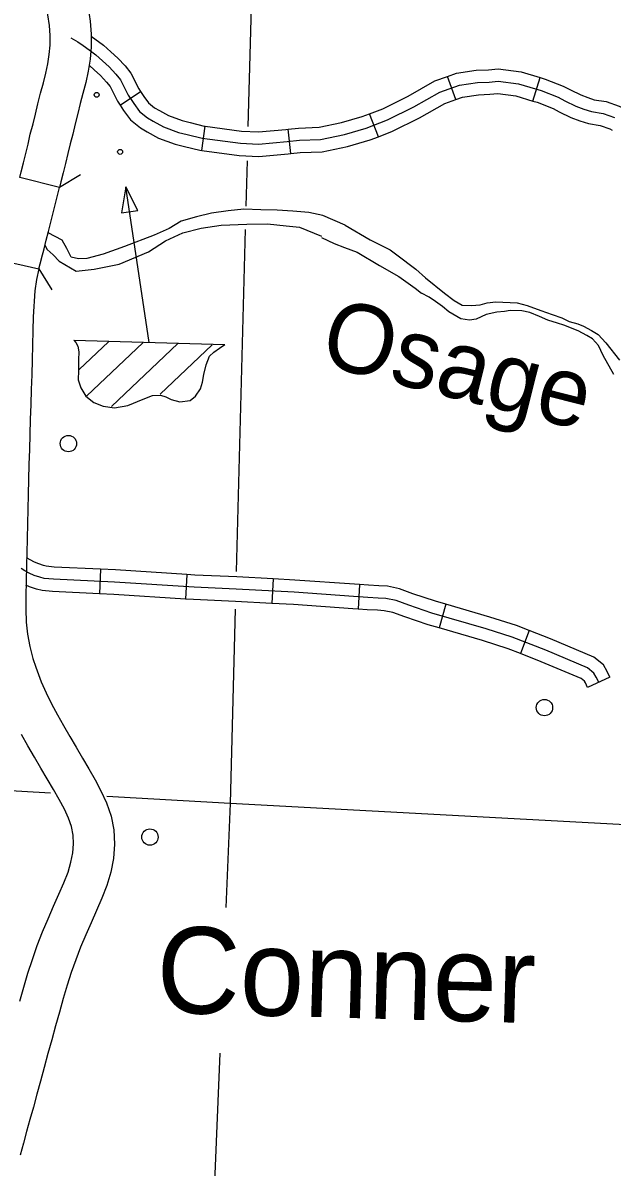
# Model space of a CAD drawing. Extents: x 653372 to 905732, y 627442 to 787275.
# Drawn here: x 885711 to 889295, y 695452 to 702409 of the extents above; entities that cross this region are included whole.
import ezdxf

# ---------------------------------------------------------------- set-up
doc = ezdxf.new("R2010")
doc.units = 0
for name, color, linetype in [('Level 11', 7, 'Continuous'), ('Level 25', 7, 'Continuous'), ('Level 32', 7, 'Continuous'), ('Level 35', 7, 'Continuous'), ('Level 37', 7, 'Continuous'), ('Level 5', 7, 'Continuous'), ('Level 56', 7, 'Continuous'), ('Level 57', 7, 'Continuous')]:
    doc.layers.add(name, color=color, linetype=linetype)

msp = doc.modelspace()

# ---------------------------------------------------------------- linework, layer by layer
at = {"layer": 'Level 11'}
for points in [[(886012.8, 702900.1), (886032.2, 702821.3), (886053.1, 702742.3), (886073.5, 702661.6), (886092.5, 702580.6), (886108.5, 702499.4), (886119.9, 702419.4), (886126.2, 702340.2), (886125.8, 702262.3), (886119.6, 702187.2), (886108.5, 702114.7), (886093.5, 702045.6), (886076.8, 701979.9), (886059.9, 701917.7), (886044.9, 701857), (886030.1, 701795.2), (886014.6, 701731), (885998.1, 701672.5), (885985.5, 701613.9), (885970.1, 701554), (885956.4, 701497.7), (885942.7, 701442.9), (885934, 701408.1)], [(885934, 701408.1), (885692.4, 701468), (885701.1, 701503), (885714.7, 701557.4), (885728.7, 701614.5), (885743.2, 701671), (885756.4, 701732.5), (885773.8, 701794.1), (885788.1, 701853.3), (885803, 701915.9), (885819, 701980.3), (885836.1, 702043.2), (885851.2, 702102.7), (885863.6, 702159.9), (885872.2, 702216.2), (885876.9, 702273.1), (885877.2, 702331.1), (885872.4, 702392.1), (885863, 702457.7), (885849.2, 702528.1), (885831.7, 702602.6), (885812.1, 702679.9), (885791, 702759.7), (885771.1, 702840.6)], [(885808.8, 700913.4), (885824, 700973.1), (885824.6, 700975.7), (885839.9, 701034), (885853.6, 701087.9), (885866.4, 701139.5), (885878.7, 701189.7), (885934, 701408.1)], [(885566.1, 700968.7), (885808.8, 700913.4), (885794.9, 700848), (885784.8, 700779.8), (885774.3, 700622), (885772.1, 700538), (885770.4, 700449.8), (885768.2, 700359.8), (885765.3, 700269.5), (885762.3, 700179.3), (885759.5, 700088.8), (885756.6, 699997.9), (885753.8, 699907), (885751.2, 699815.9), (885748.6, 699724.6), (885746.2, 699632.9), (885743.7, 699542), (885741.3, 699452), (885739, 699362.7), (885737, 699273.8), (885734.7, 699185.5), (885732.9, 699112.3), (885730.6, 699011.6), (885728.9, 698926.8), (885728.8, 698844.4), (885731.5, 698766), (885739.4, 698691.4), (885753.4, 698617.9), (885772.6, 698544.8), (885789.4, 698492), (885822.4, 698403.3), (885852.6, 698336.1), (885886, 698268.9), (885921.3, 698202.1), (885958.1, 698136.1), (885996.2, 698070.7), (886035.5, 698004.6), (886074.5, 697938.5), (886112.6, 697873.1), (886150.2, 697807.4), (886186.3, 697739.3), (886220.2, 697666.7), (886247.4, 697586.8), (886264.1, 697502.2), (886268.9, 697415.5), (886262.4, 697329.1), (886245.7, 697245), (886221.4, 697164.5), (886191.3, 697086.9), (886158.8, 697011.8), (886125.9, 696938), (886093.7, 696864), (886062.1, 696788.7), (886032.5, 696713), (886005.4, 696636.1), (885980.4, 696557.5), (885956.6, 696476.9), (885933.2, 696394.3), (885909.8, 696310.6), (885886.5, 696226.4), (885863.6, 696142.1), (885841, 696058.2), (885818.3, 695975.6), (885796.3, 695895.6), (885775.1, 695817.3), (885754.2, 695741.1), (885734.1, 695668.4), (885715.3, 695597.4), (885694.8, 695525.8)], [(885693.6, 696461.8), (885717.5, 696546.1), (885742.4, 696630.4), (885769.4, 696715.2), (885799.1, 696799.6), (885831.3, 696882.1), (885864.8, 696961.9), (885898.1, 697038.4), (885930.9, 697111.8), (885960.9, 697181.4), (885985.8, 697245.6), (886003.9, 697305.5), (886015.3, 697362.7), (886019.4, 697417.9), (886016.5, 697471.2), (886006.4, 697522.4), (885988.9, 697573.7), (885963.5, 697628.3), (885932.2, 697687.2), (885897, 697748.7), (885859.7, 697812.6), (885821.3, 697877.8), (885781.7, 697944.3), (885741.8, 698012.9), (885702.6, 698083.3)]]:
    msp.add_lwpolyline(points, dxfattribs=at)
at = {"layer": 'Level 32'}
for p, q in [((888344.5, 701942.6), (888294.6, 702083.4)), ((888813.8, 701933.2), (888856.5, 702076.3)), ((886302.3, 701908.8), (886427, 701991.1)), ((887873.3, 701716.5), (887819.8, 701855.9)), ((886800.6, 701632.7), (886820.5, 701780.7)), ((887341, 701614.3), (887325.4, 701762.8)), ((886183.6, 699086.8), (886176.5, 698937.6)), ((886709.5, 699054.9), (886700.1, 698905.8)), ((887233.8, 699028.2), (887225.9, 698879.1)), ((887759.2, 698993.4), (887749.6, 698844.4)), ((888283.9, 698873.7), (888242.2, 698730.3)), ((888791.4, 698713.6), (888737, 698574.6)), ((889281.2, 698431.1), (889145.7, 698368.2))]:
    msp.add_line(p, q, dxfattribs=at)
for points in [[(886002.9, 702318.1), (886045.9, 702293.4), (886078.2, 702270.1), (886113.7, 702244.5), (886155.5, 702214.5), (886196, 702178.1), (886235.4, 702140.8), (886276.8, 702097.1), (886305.6, 702062), (886352, 701969.2), (886385.6, 701918.1), (886420.1, 701870.4), (886469.5, 701831.4), (886504, 701810.2), (886567, 701776.4), (886658.3, 701743), (886711.4, 701730.3), (886800.8, 701708), (887034.2, 701676.6), (887145, 701670.3), (887318.1, 701686.9), (887393.1, 701694.8), (887521.9, 701699.6), (887667.7, 701729.3), (887799, 701768), (887929.9, 701818.2), (888088.7, 701897.7), (888246.9, 701987.2), (888367.4, 702030), (888476, 702046.2), (888547, 702048.7), (888601, 702053.4), (888725.4, 702037.4), (888863, 701996.5), (888966.7, 701956.5), (889007.2, 701935.3), (889074.1, 701902.5), (889122.9, 701884.1), (889168.7, 701868.9), (889240.8, 701857.6), (889309.4, 701832.5)], [(886126.1, 702327.5), (886202.3, 702272.8), (886246.6, 702233), (886288.2, 702193.6), (886332.8, 702146.6), (886368.7, 702102.8), (886416.8, 702006.6), (886427, 701991.1)], [(886116.1, 702149.5), (886145.4, 702123.3), (886182.6, 702087.9), (886220.7, 702047.7), (886242.5, 702021.1), (886287.2, 701931.8), (886302.3, 701908.8)], [(888294.6, 702083.4), (888349.2, 702102.8), (888469.1, 702120.6), (888542.4, 702123.3), (888602.6, 702128.4), (888740.9, 702110.7), (888856.5, 702076.3)], [(887819.8, 701855.9), (887899.8, 701886.6), (888053.6, 701963.6), (888215.8, 702055.4), (888294.6, 702083.4)], [(888856.5, 702076.3), (888887.1, 702067.2), (888997.5, 702024.6), (889040.9, 702001.9), (889103.7, 701971.1), (889147.8, 701954.5), (889186.3, 701941.7), (889259.6, 701930.2), (889338.1, 701901.5), (889358, 701892.3)], [(886427, 701991.1), (886447.1, 701960.5), (886474.5, 701922.5), (886512.3, 701892.8), (886541.3, 701874.9), (886597.6, 701844.7), (886679.9, 701814.6), (886729.1, 701802.8), (886814.9, 701781.5), (886820.5, 701780.7)], [(888344.5, 701942.6), (888385.6, 701957.2), (888482.9, 701971.7), (888551.5, 701974.2), (888599.5, 701978.3), (888709.9, 701964.1), (888813.8, 701933.2)], [(886302.3, 701908.8), (886324.2, 701875.7), (886365.6, 701818.2), (886426.6, 701770.1), (886466.8, 701745.4), (886536.4, 701708.1), (886636.7, 701671.4), (886693.6, 701657.8), (886786.7, 701634.5), (886800.6, 701632.7)], [(887873.3, 701716.5), (887960.1, 701749.8), (888123.8, 701831.7), (888278.1, 701919), (888344.5, 701942.6)], [(888813.8, 701933.2), (888838.9, 701925.7), (888935.8, 701888.3), (888973.4, 701868.6), (889044.4, 701833.9), (889097.9, 701813.7), (889151, 701796.1), (889222, 701784.9), (889280.8, 701763.4), (889295, 701756.8)], [(887325.4, 701762.8), (887387.8, 701769.3), (887513, 701774), (887649.6, 701801.9), (887775.1, 701838.8), (887819.8, 701855.9)], [(886820.5, 701780.7), (887041.3, 701751), (887143.5, 701745.2), (887310.6, 701761.2), (887325.4, 701762.8)], [(887341, 701614.3), (887398.4, 701620.3), (887530.8, 701625.2), (887685.7, 701656.8), (887823, 701697.2), (887873.3, 701716.5)], [(886800.6, 701632.7), (887027.1, 701602.2), (887146.5, 701595.5), (887325.6, 701612.6), (887341, 701614.3)], [(886183.6, 699086.8), (885902.1, 699100.4), (885853.6, 699105), (885836.1, 699109.5), (885807.9, 699118.9), (885782.9, 699130.5), (885734, 699155.5)], [(889213.4, 698399.7), (889198.9, 698430.9), (889184.2, 698456), (889145.1, 698488), (888892.2, 698594), (888688, 698673.9), (888529.2, 698724.8), (888199, 698820.6), (888058.5, 698867.9), (887981.2, 698896.5), (887918.4, 698909.1), (887872.2, 698912), (887809.1, 698915.3), (887722.9, 698920.9), (887361.5, 698946.7), (887008.3, 698965.4), (886752.7, 698977.3), (886269.6, 699007.9), (885896.7, 699025.9), (885840.8, 699031.2), (885815, 699037.8), (885780.2, 699049.5), (885750.2, 699063.4), (885723.1, 699077.2), (885701.9, 699092.3)], [(886709.5, 699054.9), (886273.7, 699082.4), (886183.6, 699086.8)], [(887233.8, 699028.2), (887012, 699040), (886756.8, 699051.9), (886709.5, 699054.9)], [(886176.5, 698937.6), (885891.4, 698951.3), (885828, 698957.5), (885793.9, 698966.1), (885752.5, 698980), (885730.2, 698990.3)], [(887759.2, 698993.4), (887728, 698995.4), (887366.1, 699021.3), (887233.8, 699028.2)], [(888283.9, 698873.7), (888221.3, 698891.9), (888083.4, 698938.3), (888001.6, 698968.6), (887928.1, 698983.3), (887876.5, 698986.5), (887813.5, 698989.9), (887759.2, 698993.4)], [(886700.1, 698905.8), (886265.4, 698933.3), (886176.5, 698937.6)], [(887225.9, 698879.1), (887004.5, 698890.8), (886748.6, 698902.8), (886700.1, 698905.8)], [(887749.6, 698844.4), (887717.9, 698846.4), (887356.8, 698872.2), (887225.9, 698879.1)], [(888242.2, 698730.3), (888176.7, 698749.4), (888033.6, 698797.4), (887960.8, 698824.4), (887908.7, 698834.9), (887867.9, 698837.4), (887804.7, 698840.8), (887749.6, 698844.4)], [(888791.4, 698713.6), (888713, 698744.3), (888551, 698796.2), (888283.9, 698873.7)], [(888737, 698574.6), (888663, 698603.5), (888507.4, 698653.3), (888242.2, 698730.3)], [(889281.2, 698431.1), (889265.1, 698465.6), (889241.9, 698505.4), (889183.9, 698552.7), (888920.3, 698663.2), (888791.4, 698713.6)], [(889145.7, 698368.2), (889132.7, 698396.3), (889126.6, 698406.7), (889106.2, 698423.3), (888864.2, 698524.8), (888737, 698574.6)]]:
    msp.add_lwpolyline(points, dxfattribs=at)
at = {"layer": 'Level 35'}
for points in [[(887672, 701177.9), (887534.8, 701238.3), (887451.3, 701255.2), (887353.2, 701263.8), (887257.9, 701269.4), (887159.5, 701272.2), (887055.4, 701275.2), (886959.7, 701266.4), (886858, 701252), (886768.2, 701228.5), (886674.2, 701202.2), (886600.6, 701158), (886509.7, 701117.2), (886328.9, 701050), (886200.2, 701001.6), (886101, 700975.5), (886048.9, 700974.1), (886005.8, 700984), (885978.4, 701036.9), (885950.9, 701086.9), (885864.8, 701132.9)], [(885845.8, 701057.5), (885858.4, 701031.7), (885895.1, 700998.8), (885931.6, 700960.1), (886035.2, 700899.2), (886145.5, 700910.5), (886296.8, 700940.9), (886475.6, 701016.9), (886578.8, 701083.4), (886684.4, 701132.5), (886795.2, 701161.2), (886917.2, 701177.9), (887073.7, 701185), (887198.2, 701187.2), (887313.6, 701175.2), (887393, 701165.6), (887528.3, 701110.9)], [(887672, 701177.9), (887824.2, 701089.5), (887945.5, 701028.1), (887985.1, 700998), (888100.6, 700910.5), (888160.9, 700859.4)], [(887526.6, 701103.9), (887605.1, 701066.8), (887668.1, 701043.3), (887745.4, 701015), (887880.6, 700934.4), (887998.7, 700867.3), (888096.5, 700796.4), (888135.8, 700764.8)], [(888160.9, 700859.4), (888275, 700765.7), (888335.3, 700720.8), (888383.8, 700691.6), (888439.3, 700690.1), (888491.8, 700694.7), (888535.3, 700705.8), (888587.9, 700713.5), (888717.2, 700706.7), (888778.4, 700689.6), (888860.7, 700659.4), (888930.7, 700635.2), (888988.7, 700615), (889034.5, 700592.7), (889086.5, 700578.9), (889121.6, 700565.5), (889170.1, 700539.4), (889211, 700513.6), (889255.8, 700463), (889339.2, 700358.8)], [(888220.8, 700715.7), (888181.5, 700741.5), (888135.8, 700764.8)], [(889304.9, 700271.4), (889240.4, 700387.4), (889211.3, 700446.9), (889175.5, 700488), (889142.1, 700507.5), (889087.5, 700536.8), (889002.1, 700570.1), (888962.4, 700583.6), (888904.3, 700600.7), (888852.6, 700623.8), (888794.7, 700647), (888745.7, 700657.7), (888674.8, 700659.7), (888640.8, 700654.5), (888594.4, 700649.7), (888529.3, 700636.1), (888467.4, 700606.8), (888427.2, 700601.8), (888375, 700609.5), (888302.2, 700651.7), (888263.1, 700683.6), (888220.8, 700715.7)]]:
    msp.add_lwpolyline(points, dxfattribs=at)
at = {"layer": 'Level 37'}
for points in [[(886062.1, 701484.6), (885934, 701407.8)], [(885808.7, 700912.8), (885887.6, 700786)]]:
    msp.add_lwpolyline(points, dxfattribs=at)
at = {"layer": 'Level 5'}
for points in [[(887105.6, 702723.4), (887080.5, 701779.1)], [(887074.9, 701569.1), (887067.7, 701295.1)], [(887063.9, 701152.3), (887008.8, 699074)], [(887002.7, 698844.9), (886971.3, 697662.3)], [(885878.7, 697725.5), (884450, 697808.1)], [(886971.3, 697662.3), (886222.5, 697705.6)], [(886971.3, 697662.3), (886945.3, 697031)], [(889638.6, 697518.7), (886971.3, 697662.3)], [(886908.8, 696144.7), (886805.9, 693646.6), (886763.7, 692332.2)]]:
    msp.add_lwpolyline(points, dxfattribs=at)
at = {"layer": 'Level 56'}
for centre, radius in [((886160.1, 701971.3), 14.9), ((885988.4, 699851.1), 49.8), ((888883.6, 698246.1), 49.8), ((886484, 697458.8), 49.8)]:
    msp.add_circle(centre, radius, dxfattribs=at)
at = {"layer": 'Level 57'}
for p, q in [((886020.3, 700479.6), (886940, 700453.2)), ((886053.1, 700301.9), (886231.2, 700470)), ((886099.8, 700140.6), (886441.2, 700462.9)), ((886249.7, 700076.7), (886654, 700458.4)), ((886546.6, 700151.6), (886863.2, 700450.5))]:
    msp.add_line(p, q, dxfattribs=at)
msp.add_lwpolyline([(886310.2, 701253), (886410.6, 701268.1), (886337.7, 701411.2)], close=True, dxfattribs=at)
for points in [[(886480.2, 700466.4), (886337.7, 701411.2)], [(886020.3, 700479.6), (886033, 700464.8), (886044.7, 700442.5), (886052, 700409.3), (886050.6, 700359.8), (886050.1, 700295.2), (886048.4, 700237.5), (886063.5, 700188.9), (886093.7, 700138.6), (886142.2, 700101.4), (886199.2, 700077.8), (886269.1, 700068.9), (886349.2, 700081.7), (886442.5, 700120.3), (886499.5, 700143.4), (886547.7, 700146.1), (886580.4, 700135.6), (886612.9, 700118.1), (886666.2, 700104.2), (886728.3, 700113.4), (886762.1, 700140), (886790.9, 700184.5), (886804.4, 700224), (886812.6, 700270.5), (886825.3, 700329.3), (886846.1, 700382.3), (886872.9, 700406.3), (886906.6, 700431.4), (886940, 700453.2)]]:
    msp.add_lwpolyline(points, dxfattribs=at)
msp.add_circle((886302.6, 701624.2), 14.9, dxfattribs=at)

# ---------------------------------------------------------------- texts
at = {"layer": 'Level 25'}
msp.add_text('Conner', height=525.72, rotation=358.35182, dxfattribs=at).set_placement((886517.8, 696393.1))
at = {"layer": 'Level 35'}
msp.add_text('Osage', height=420.58, rotation=345.88059, dxfattribs=at).set_placement((887504.2, 700335.1))

doc.saveas('drawing.dxf')
